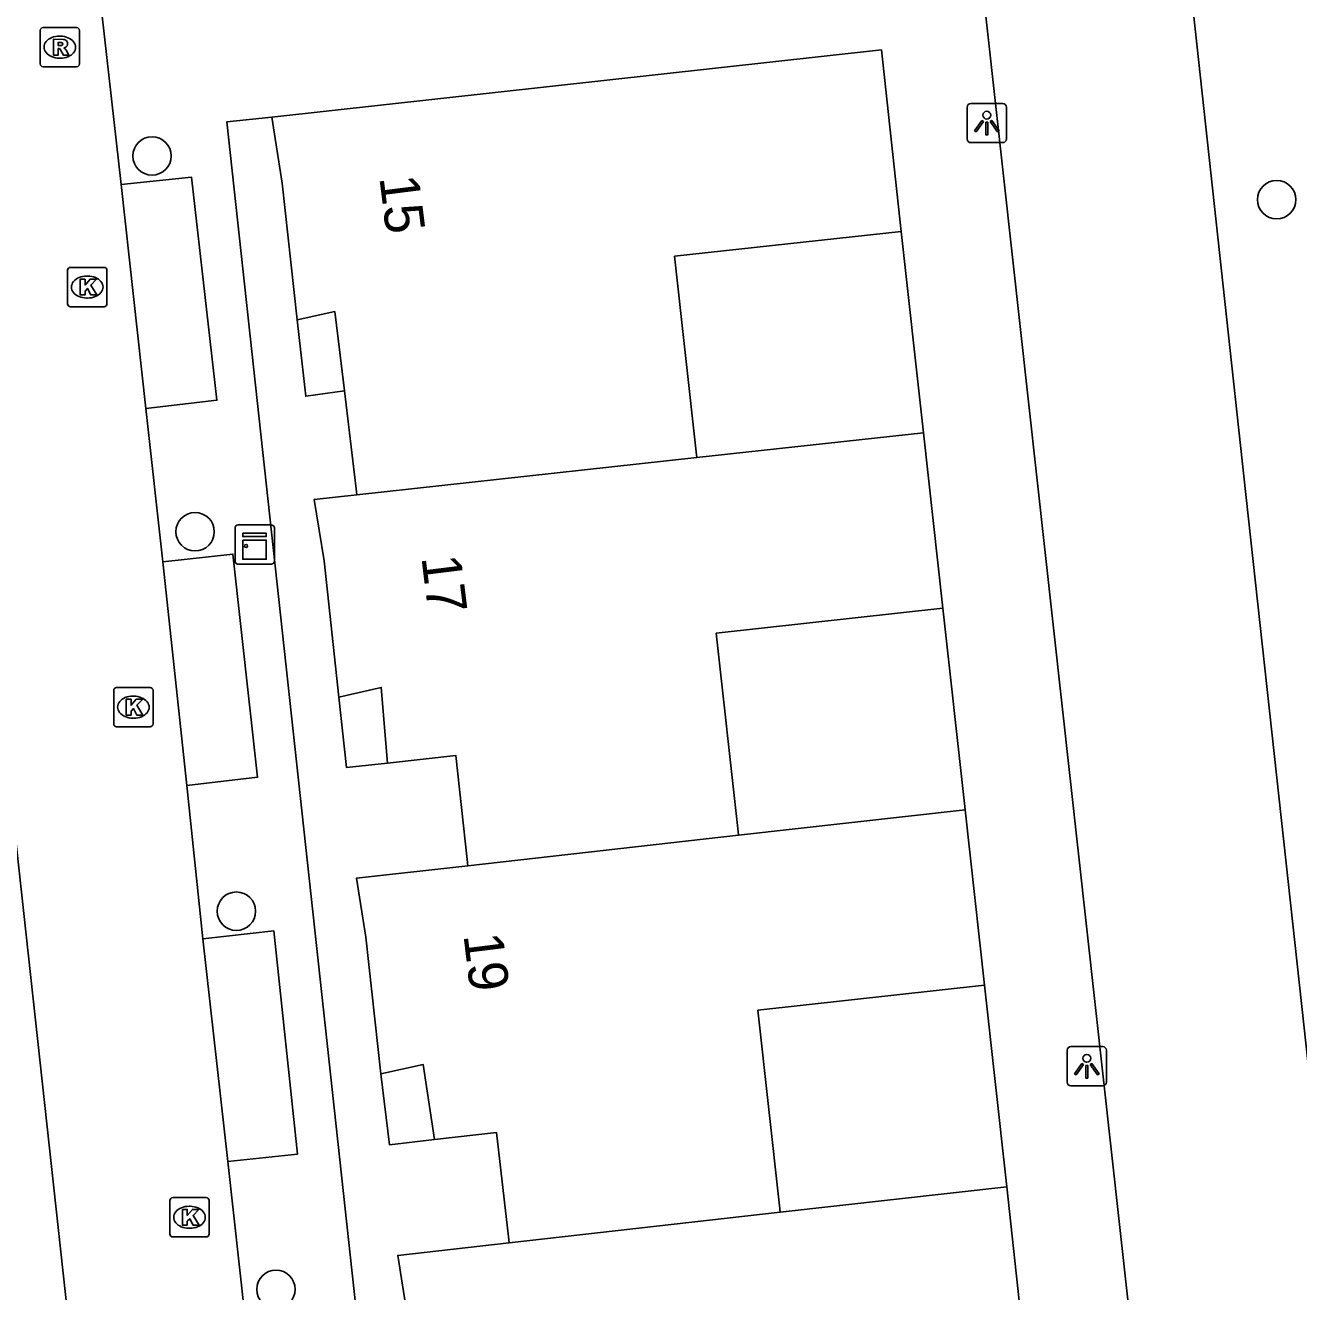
# Model space of a CAD drawing. Extents: x 161253 to 161848, y 384872 to 385383.
# Drawn here: x 161394.3 to 161426.67, y 385128.26 to 385160.46 of the extents above; entities that cross this region are included whole.
import ezdxf

# ---------------------------------------------------------------- set-up
doc = ezdxf.new("R2010")
doc.units = 0
for name, color, linetype in [('IMGEO_Boom', 7, 'Continuous'), ('IMGEO_Groenvoorziening', 7, 'Continuous'), ('IMGEO_Hek', 7, 'Continuous'), ('IMGEO_Kast', 7, 'Continuous'), ('IMGEO_Kolk', 7, 'Continuous'), ('IMGEO_Lichtpunt', 7, 'Continuous'), ('IMGEO_Muur', 7, 'Continuous'), ('IMGEO_Pand', 7, 'Continuous'), ('IMGEO_Pand_nummerreeks', 7, 'Continuous'), ('IMGEO_Pand_overbouw', 7, 'Continuous'), ('IMGEO_Rijbaan_lokaal_open', 7, 'Continuous'), ('IMGEO_Rioolput', 7, 'Continuous'), ('IMGEO_Voetpad_open', 7, 'Continuous')]:
    doc.layers.add(name, color=color, linetype=linetype)

msp = doc.modelspace()

# ---------------------------------------------------------------- linework, layer by layer
at = {"layer": 'IMGEO_Boom'}
for centre in [(161397.516, 385157.143), (161426.118, 385156.031), (161398.611, 385147.585), (161399.661, 385137.934), (161400.667, 385128.316)]:
    msp.add_circle(centre, 0.489, dxfattribs=at)
at = {"layer": 'IMGEO_Groenvoorziening'}
msp.add_lwpolyline([(161442.697, 385087.805), (161442.398, 385087.77), (161432.106, 385086.565), (161431.628, 385090.94), (161430.517, 385101.115), (161429.745, 385108.177), (161428.464, 385119.908), (161427.548, 385128.296), (161426.244, 385140.237), (161425.338, 385148.53), (161424.044, 385160.38), (161423.135, 385168.705), (161419.633, 385200.77)], dxfattribs=at)
at = {"layer": 'IMGEO_Hek'}
for points in [[(161424.044, 385160.38), (161423.135, 385168.705)], [(161425.338, 385148.53), (161424.044, 385160.38)], [(161426.244, 385140.237), (161425.338, 385148.53)], [(161427.548, 385128.296), (161426.244, 385140.237)]]:
    msp.add_lwpolyline(points, dxfattribs=at)
at = {"layer": 'IMGEO_Kast'}
for p, q in [((161399.627, 385146.833), (161399.627, 385147.674)), ((161399.627, 385147.674), (161399.627, 385146.833)), ((161399.702, 385147.758), (161400.543, 385147.758)), ((161400.543, 385147.758), (161399.702, 385147.758)), ((161400.627, 385147.683), (161400.627, 385146.842)), ((161400.627, 385146.842), (161400.627, 385147.683)), ((161400.552, 385146.758), (161399.711, 385146.758)), ((161399.711, 385146.758), (161400.552, 385146.758))]:
    msp.add_line(p, q, dxfattribs=at)
for points in [[(161399.822, 385147.548), (161400.422, 385147.548), (161400.422, 385147.463), (161399.822, 385147.463), (161399.822, 385147.548)], [(161399.822, 385147.373), (161400.422, 385147.373), (161400.422, 385146.884), (161399.822, 385146.884), (161399.822, 385147.373)]]:
    msp.add_lwpolyline(points, dxfattribs=at)
msp.add_circle((161399.906, 385147.222), 0.0377, dxfattribs=at)
for centre, start, end in [((161399.705, 385147.68), 92.4484, 184.2845), ((161399.705, 385147.68), 92.4484, 184.2845), ((161400.549, 385147.68), 2.4484, 94.2845), ((161400.549, 385147.68), 2.4484, 94.2845), ((161399.705, 385146.836), 182.4484, 274.2845), ((161399.705, 385146.836), 182.4484, 274.2845), ((161400.549, 385146.836), 272.4484, 4.2845), ((161400.549, 385146.836), 272.4484, 4.2845)]:
    msp.add_arc(centre, 0.0779, start, end, dxfattribs=at)
at = {"layer": 'IMGEO_Kolk'}
for p, q in [((161395.367, 385153.382), (161395.367, 385154.234)), ((161395.442, 385154.308), (161396.294, 385154.308)), ((161395.855, 385154.088), (161395.88, 385154.088)), ((161396.368, 385154.234), (161396.368, 385153.382)), ((161395.878, 385153.528), (161395.853, 385153.528)), ((161396.294, 385153.308), (161395.442, 385153.308)), ((161396.54, 385142.697), (161396.54, 385143.549)), ((161396.615, 385143.623), (161397.467, 385143.623)), ((161397.028, 385143.403), (161397.053, 385143.403)), ((161397.541, 385143.549), (161397.541, 385142.697)), ((161397.051, 385142.843), (161397.026, 385142.843)), ((161397.467, 385142.623), (161396.615, 385142.623)), ((161397.968, 385129.723), (161397.968, 385130.575)), ((161398.043, 385130.649), (161398.895, 385130.649)), ((161398.456, 385130.429), (161398.481, 385130.429)), ((161398.969, 385130.575), (161398.969, 385129.723)), ((161398.479, 385129.869), (161398.454, 385129.869)), ((161398.895, 385129.649), (161398.043, 385129.649))]:
    msp.add_line(p, q, dxfattribs=at)
for points in [[(161395.367, 385153.382), (161395.367, 385154.234)], [(161395.442, 385154.308), (161396.294, 385154.308)], [(161396.368, 385154.234), (161396.368, 385153.382)], [(161395.688, 385154.008), (161395.811, 385154.008), (161395.811, 385153.857), (161395.941, 385154.008), (161396.105, 385154.008), (161395.959, 385153.857), (161396.112, 385153.608), (161395.96, 385153.608), (161395.875, 385153.772), (161395.811, 385153.705), (161395.811, 385153.608), (161395.688, 385153.608), (161395.688, 385154.008)], [(161396.294, 385153.308), (161395.442, 385153.308)], [(161396.54, 385142.697), (161396.54, 385143.549)], [(161396.615, 385143.623), (161397.467, 385143.623)], [(161397.541, 385143.549), (161397.541, 385142.697)], [(161396.861, 385143.323), (161396.984, 385143.323), (161396.984, 385143.172), (161397.114, 385143.323), (161397.278, 385143.323), (161397.132, 385143.172), (161397.285, 385142.923), (161397.133, 385142.923), (161397.048, 385143.087), (161396.984, 385143.02), (161396.984, 385142.923), (161396.861, 385142.923), (161396.861, 385143.323)], [(161397.467, 385142.623), (161396.615, 385142.623)], [(161397.968, 385129.723), (161397.968, 385130.575)], [(161398.043, 385130.649), (161398.895, 385130.649)], [(161398.969, 385130.575), (161398.969, 385129.723)], [(161398.289, 385130.349), (161398.412, 385130.349), (161398.412, 385130.198), (161398.542, 385130.349), (161398.706, 385130.349), (161398.56, 385130.198), (161398.713, 385129.949), (161398.561, 385129.949), (161398.476, 385130.113), (161398.412, 385130.046), (161398.412, 385129.949), (161398.289, 385129.949), (161398.289, 385130.349)], [(161398.895, 385129.649), (161398.043, 385129.649)]]:
    msp.add_lwpolyline(points, dxfattribs=at)
for centre, start, end in [((161395.444, 385154.232), 91.552, 178.448), ((161395.444, 385154.232), 91.552, 178.448), ((161396.292, 385154.232), 1.552, 88.448), ((161396.292, 385154.232), 1.552, 88.448), ((161395.444, 385153.384), 181.552, 268.448), ((161395.444, 385153.384), 181.552, 268.448), ((161396.292, 385153.384), 271.552, 358.448), ((161396.292, 385153.384), 271.552, 358.448), ((161396.617, 385143.547), 91.552, 178.448), ((161396.617, 385143.547), 91.552, 178.448), ((161397.465, 385143.547), 1.552, 88.448), ((161397.465, 385143.547), 1.552, 88.448), ((161396.617, 385142.699), 181.552, 268.448), ((161396.617, 385142.699), 181.552, 268.448), ((161397.465, 385142.699), 271.552, 358.448), ((161397.465, 385142.699), 271.552, 358.448), ((161398.045, 385130.573), 91.552, 178.448), ((161398.045, 385130.573), 91.552, 178.448), ((161398.893, 385130.573), 1.552, 88.448), ((161398.893, 385130.573), 1.552, 88.448), ((161398.045, 385129.725), 181.552, 268.448), ((161398.045, 385129.725), 181.552, 268.448), ((161398.893, 385129.725), 271.552, 358.448), ((161398.893, 385129.725), 271.552, 358.448)]:
    msp.add_arc(centre, 0.0765, start, end, dxfattribs=at)
for centre, major_axis, ratio, start_param, end_param in [((161395.854, 385153.808), (-0.387, 0.002), 0.722429, 4.712389, 7.853982), ((161395.879, 385153.808), (-0.39, 0.002), 0.717154, 1.570796, 4.712389), ((161397.027, 385143.123), (-0.387, 0.002), 0.722429, 4.712389, 7.853982), ((161397.052, 385143.123), (-0.39, 0.002), 0.717154, 1.570796, 4.712389), ((161398.455, 385130.149), (-0.387, 0.002), 0.722429, 4.712389, 7.853982), ((161398.48, 385130.149), (-0.39, 0.002), 0.717154, 1.570796, 4.712389)]:
    msp.add_ellipse(centre, major_axis=major_axis, ratio=ratio, start_param=start_param, end_param=end_param, dxfattribs=at)
at = {"layer": 'IMGEO_Lichtpunt'}
for p, q in [((161418.247, 385158.383), (161418.247, 385157.576)), ((161418.247, 385158.383), (161418.247, 385157.576)), ((161419.149, 385158.478), (161418.341, 385158.478)), ((161419.149, 385158.478), (161418.341, 385158.478)), ((161419.243, 385157.576), (161419.243, 385158.383)), ((161419.243, 385157.576), (161419.243, 385158.383)), ((161418.341, 385157.482), (161419.149, 385157.482)), ((161418.341, 385157.482), (161419.149, 385157.482)), ((161420.791, 385134.395), (161420.791, 385133.588)), ((161420.791, 385134.395), (161420.791, 385133.588)), ((161421.693, 385134.49), (161420.885, 385134.49)), ((161421.693, 385134.49), (161420.885, 385134.49)), ((161421.787, 385133.588), (161421.787, 385134.395)), ((161421.787, 385133.588), (161421.787, 385134.395)), ((161420.885, 385133.494), (161421.693, 385133.494)), ((161420.885, 385133.494), (161421.693, 385133.494))]:
    msp.add_line(p, q, dxfattribs=at)
for points in [[(161418.621, 385158.047), (161418.66, 385158.019), (161418.472, 385157.757), (161418.434, 385157.784), (161418.621, 385158.047)], [(161418.723, 385157.999), (161418.77, 385157.999), (161418.77, 385157.677), (161418.723, 385157.677), (161418.723, 385157.999)], [(161418.833, 385158.019), (161418.871, 385158.046), (161419.058, 385157.784), (161419.019, 385157.756), (161418.833, 385158.019)], [(161421.165, 385134.059), (161421.204, 385134.031), (161421.016, 385133.769), (161420.978, 385133.796), (161421.165, 385134.059)], [(161421.267, 385134.011), (161421.314, 385134.011), (161421.314, 385133.689), (161421.267, 385133.689), (161421.267, 385134.011)], [(161421.377, 385134.031), (161421.415, 385134.058), (161421.602, 385133.796), (161421.563, 385133.768), (161421.377, 385134.031)]]:
    msp.add_lwpolyline(points, dxfattribs=at)
for centre in [(161418.746, 385158.181), (161421.29, 385134.193)]:
    msp.add_circle(centre, 0.0994, dxfattribs=at)
for centre, start, end in [((161418.341, 385158.383), 90, 180), ((161418.341, 385158.383), 90, 180), ((161419.149, 385158.383), 0, 90), ((161419.149, 385158.383), 0, 90), ((161418.341, 385157.576), 180, 270), ((161418.341, 385157.576), 180, 270), ((161419.149, 385157.576), 270, 0), ((161419.149, 385157.576), 270, 360), ((161420.885, 385134.395), 90, 180), ((161420.885, 385134.395), 90, 180), ((161421.693, 385134.395), 0, 90), ((161421.693, 385134.395), 0, 90), ((161420.885, 385133.588), 180, 270), ((161420.885, 385133.588), 180, 270), ((161421.693, 385133.588), 270, 0), ((161421.693, 385133.588), 270, 360)]:
    msp.add_arc(centre, 0.0946, start, end, dxfattribs=at)
at = {"layer": 'IMGEO_Muur'}
for points in [[(161416.572, 385155.221), (161417.123, 385150.251)], [(161417.629, 385145.637), (161418.18, 385140.671)], [(161418.689, 385136.05), (161419.237, 385131.074)]]:
    msp.add_lwpolyline(points, dxfattribs=at)
at = {"layer": 'IMGEO_Pand'}
for points in [[(161400.562, 385158.132), (161416.066, 385159.845), (161416.572, 385155.221)], [(161402.727, 385148.526), (161402.709, 385148.676), (161402.408, 385151.166), (161402.39, 385151.313), (161402.164, 385153.185), (161401.21, 385152.974), (161400.829, 385156.448), (161400.562, 385158.132)], [(161416.572, 385155.221), (161410.806, 385154.59), (161411.358, 385149.619), (161411.375, 385149.469)], [(161417.14, 385150.098), (161411.375, 385149.469)], [(161417.14, 385150.098), (161417.629, 385145.637)], [(161411.375, 385149.469), (161402.727, 385148.526)], [(161402.727, 385148.526), (161401.64, 385148.407), (161401.895, 385146.843), (161402.269, 385143.378), (161403.346, 385143.624), (161403.503, 385141.7), (161405.243, 385141.891), (161405.533, 385139.249), (161405.55, 385139.09)], [(161412.434, 385139.864), (161412.415, 385140.035), (161411.864, 385145.005), (161417.629, 385145.637)], [(161418.198, 385140.512), (161412.434, 385139.864)], [(161418.198, 385140.512), (161418.689, 385136.05)], [(161412.434, 385139.864), (161405.55, 385139.09)], [(161405.55, 385139.09), (161402.714, 385138.771), (161402.952, 385137.272), (161403.334, 385133.796), (161404.415, 385134.032), (161404.699, 385132.126), (161406.275, 385132.306), (161406.581, 385129.653), (161406.599, 385129.498)], [(161413.489, 385130.275), (161413.471, 385130.442), (161412.924, 385135.415), (161418.689, 385136.05)], [(161413.489, 385130.275), (161419.253, 385130.924)], [(161419.253, 385130.924), (161419.742, 385126.455)], [(161406.599, 385129.498), (161413.489, 385130.275)], [(161407.658, 385119.915), (161407.639, 385120.085), (161407.351, 385122.726), (161405.614, 385122.54), (161405.476, 385124.448), (161404.388, 385124.194), (161404.007, 385127.67), (161403.765, 385129.179), (161406.599, 385129.498)]]:
    msp.add_lwpolyline(points, dxfattribs=at)
at = {"layer": 'IMGEO_Pand_overbouw'}
for points in [[(161402.164, 385153.185), (161401.21, 385152.974), (161401.426, 385151.032), (161402.408, 385151.166)], [(161403.346, 385143.624), (161402.269, 385143.378), (161402.462, 385141.586), (161403.503, 385141.7)], [(161404.415, 385134.032), (161403.334, 385133.796), (161403.554, 385131.995), (161404.699, 385132.126)]]:
    msp.add_lwpolyline(points, close=True, dxfattribs=at)
at = {"layer": 'IMGEO_Rijbaan_lokaal_open'}
for points in [[(161342.455, 385157.097), (161395.989, 385162.959), (161396.733, 385156.417)], [(161396.837, 385114.227), (161392.01, 385158.338), (161387.494, 385157.833)], [(161397.354, 385150.719), (161396.733, 385156.417)], [(161397.354, 385150.719), (161397.792, 385146.817)], [(161398.4, 385141.132), (161397.792, 385146.817)], [(161398.4, 385141.132), (161398.809, 385137.23)], [(161399.442, 385131.564), (161398.809, 385137.23)], [(161399.442, 385131.564), (161399.875, 385127.654)]]:
    msp.add_lwpolyline(points, dxfattribs=at)
at = {"layer": 'IMGEO_Rioolput'}
for p, q in [((161394.67, 385159.484), (161394.67, 385160.336)), ((161394.745, 385160.41), (161395.597, 385160.41)), ((161395.671, 385160.336), (161395.671, 385159.484)), ((161395.158, 385160.19), (161395.183, 385160.19)), ((161395.181, 385159.63), (161395.156, 385159.63)), ((161395.597, 385159.41), (161394.745, 385159.41))]:
    msp.add_line(p, q, dxfattribs=at)
for points in [[(161394.67, 385159.484), (161394.67, 385160.336)], [(161394.745, 385160.41), (161395.597, 385160.41)], [(161395.671, 385160.336), (161395.671, 385159.484)], [(161395.259, 385160.108), (161395.007, 385160.11), (161395.007, 385159.71)], [(161395.185, 385160.029), (161395.131, 385160.029), (161395.131, 385159.948)], [(161395.131, 385159.948), (161395.183, 385159.948)], [(161395.007, 385159.71), (161395.131, 385159.71), (161395.131, 385159.872), (161395.142, 385159.872)], [(161395.189, 385159.843), (161395.26, 385159.71), (161395.4, 385159.71), (161395.335, 385159.836)], [(161395.597, 385159.41), (161394.745, 385159.41)]]:
    msp.add_lwpolyline(points, dxfattribs=at)
for centre, radius, start, end in [((161394.747, 385160.334), 0.0765, 91.552, 178.448), ((161394.747, 385160.334), 0.0765, 91.552, 178.448), ((161395.595, 385160.334), 0.0765, 1.552, 88.448), ((161395.595, 385160.334), 0.0765, 1.552, 88.448), ((161395.167, 385160.137), 0.19, 274.7715, 282.9687), ((161395.191, 385159.933), 0.0964, 77.0061, 93.1865), ((161395.205, 385159.99), 0.0378, 276.6634, 79.6772), ((161395.258, 385159.998), 0.109, 350.3612, 89.416), ((161395.256, 385159.998), 0.112, 277.5842, 350.9817), ((161395.141, 385159.819), 0.0533, 26.0293, 88.6989), ((161395.24, 385159.783), 0.108, 29.5134, 73.7905), ((161394.747, 385159.486), 0.0765, 181.552, 268.448), ((161394.747, 385159.486), 0.0765, 181.552, 268.448), ((161395.595, 385159.486), 0.0765, 271.552, 358.448), ((161395.595, 385159.486), 0.0765, 271.552, 358.448)]:
    msp.add_arc(centre, radius, start, end, dxfattribs=at)
for centre, major_axis, ratio, start_param, end_param in [((161395.157, 385159.91), (-0.387, 0.002), 0.722429, 4.712389, 7.853982), ((161395.182, 385159.91), (-0.39, 0.002), 0.717154, 1.570796, 4.712389)]:
    msp.add_ellipse(centre, major_axis=major_axis, ratio=ratio, start_param=start_param, end_param=end_param, dxfattribs=at)
at = {"layer": 'IMGEO_Voetpad_open'}
for points in [[(161432.136, 385084.473), (161427.209, 385083.967), (161426.978, 385086.052), (161418.12, 385166.146)], [(161409.372, 385067.287), (161404.29, 385113.233), (161399.419, 385158.012), (161400.562, 385158.132)], [(161396.733, 385156.417), (161398.52, 385156.603), (161399.165, 385150.928), (161397.354, 385150.719)], [(161416.572, 385155.221), (161417.123, 385150.251), (161417.14, 385150.098)], [(161397.792, 385146.817), (161399.574, 385147.016), (161400.198, 385141.341), (161398.4, 385141.132)], [(161417.629, 385145.637), (161418.18, 385140.671), (161418.198, 385140.512)], [(161398.809, 385137.23), (161400.611, 385137.434), (161401.219, 385131.758), (161399.442, 385131.564)], [(161418.689, 385136.05), (161419.237, 385131.074), (161419.253, 385130.924)]]:
    msp.add_lwpolyline(points, dxfattribs=at)

# ---------------------------------------------------------------- texts
at = {"layer": 'IMGEO_Pand_nummerreeks'}
for s, rotation, p in [('15', 277.1618, (161403.295, 385156.596)), ('17', 277.1217, (161404.364, 385146.935)), ('19', 277.1045, (161405.434, 385137.324))]:
    msp.add_text(s, height=1, rotation=rotation, dxfattribs=at).set_placement(p)

doc.saveas('drawing.dxf')
